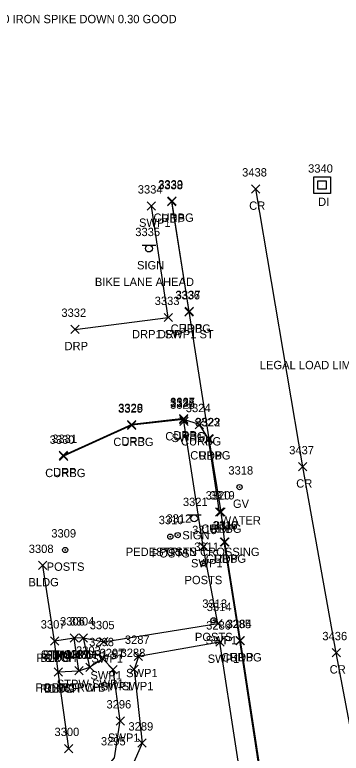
# Model space of a CAD drawing. Extents: x 1690689 to 1696275, y 438760 to 444007.
# Drawn here: x 1691020.6 to 1691099, y 442430.3 to 442607.7 of the extents above; entities that cross this region are included whole.
import ezdxf

# ---------------------------------------------------------------- set-up
doc = ezdxf.new("R2010")
doc.units = 0
for name, color, linetype in [('D_A', 7, 'Continuous'), ('D_I', 7, 'Continuous'), ('DS', 7, 'Continuous'), ('L_A', 7, 'Continuous'), ('L_I', 7, 'Continuous'), ('L_TIC', 7, 'Continuous'), ('LBC', 7, 'Continuous'), ('LBF', 7, 'Continuous'), ('LPST', 7, 'Continuous'), ('M_C', 7, 'Continuous'), ('P_A', 7, 'Continuous'), ('P_I', 7, 'Continuous'), ('P_TIC', 7, 'Continuous'), ('PET', 7, 'Continuous'), ('PRC', 7, 'Continuous'), ('R_A', 7, 'Continuous'), ('R_I', 7, 'Continuous'), ('R_TIC', 7, 'Continuous'), ('RC', 7, 'Continuous'), ('RDP', 7, 'Continuous'), ('RSW', 7, 'Continuous'), ('S_A', 7, 'Continuous'), ('S_C', 7, 'Continuous'), ('S_I', 7, 'Continuous'), ('SSGN', 7, 'Continuous'), ('U_A', 7, 'Continuous'), ('U_C', 7, 'Continuous'), ('U_I', 7, 'Continuous'), ('UWV', 7, 'Continuous')]:
    doc.layers.add(name, color=color, linetype=linetype)

msp = doc.modelspace()

# ---------------------------------------------------------------- linework, layer by layer
at = {"layer": 'DS'}
for p, q in [((1691092.35, 442568.77), (1691096.35, 442568.77)), ((1691092.35, 442564.77), (1691092.35, 442568.77)), ((1691093.35, 442565.77), (1691093.35, 442567.77)), ((1691093.35, 442567.77), (1691095.35, 442567.77)), ((1691095.35, 442567.77), (1691095.35, 442565.77)), ((1691096.35, 442568.77), (1691096.35, 442564.77)), ((1691094.35, 442566.77), (1691094.35, 442566.77)), ((1691094.35, 442566.77), (1691094.35, 442566.77)), ((1691096.35, 442564.77), (1691092.35, 442564.77)), ((1691095.35, 442565.77), (1691093.35, 442565.77))]:
    msp.add_line(p, q, dxfattribs=at)
at = {"layer": 'L_TIC'}
for points in [[(1691026.32, 442474.43), (1691028.32, 442476.43)], [(1691028.32, 442474.43), (1691026.32, 442476.43)], [(1691029.18, 442456.29), (1691031.18, 442458.29)], [(1691031.18, 442456.29), (1691029.18, 442458.29)], [(1691029.18, 442456.29), (1691031.18, 442458.29)], [(1691031.18, 442456.29), (1691029.18, 442458.29)], [(1691033.88, 442457.01), (1691035.88, 442459.01)], [(1691035.88, 442457.01), (1691033.88, 442459.01)], [(1691033.88, 442457.01), (1691035.88, 442459.01)], [(1691035.88, 442457.01), (1691033.88, 442459.01)], [(1691036.11, 442457.02), (1691038.11, 442459.02)], [(1691038.11, 442457.02), (1691036.11, 442459.02)], [(1691030.06, 442448.87), (1691032.06, 442450.87)], [(1691032.06, 442448.87), (1691030.06, 442450.87)], [(1691030.06, 442448.87), (1691032.06, 442450.87)], [(1691032.06, 442448.87), (1691030.06, 442450.87)], [(1691035.03, 442449.14), (1691037.03, 442451.14)], [(1691037.03, 442449.14), (1691035.03, 442451.14)], [(1691035.03, 442449.14), (1691037.03, 442451.14)], [(1691037.03, 442449.14), (1691035.03, 442451.14)], [(1691037.67, 442450), (1691039.67, 442452)], [(1691039.67, 442450), (1691037.67, 442452)], [(1691032.57, 442430.47), (1691034.57, 442432.47)], [(1691034.57, 442430.47), (1691032.57, 442432.47)]]:
    msp.add_lwpolyline(points, dxfattribs=at)
at = {"layer": 'LBC'}
msp.add_lwpolyline([(1691033.57, 442431.47), (1691031.06, 442449.87), (1691030.18, 442457.29), (1691027.32, 442475.43)], dxfattribs=at)
at = {"layer": 'LBF'}
for points in [[(1691031.06, 442449.87), (1691036.03, 442450.14), (1691034.88, 442458.01), (1691030.18, 442457.29)], [(1691036.03, 442450.14), (1691038.67, 442451), (1691037.11, 442458.02), (1691034.88, 442458.01)]]:
    msp.add_lwpolyline(points, dxfattribs=at)
at = {"layer": 'LPST'}
for centre, radius in [((1691057.95, 442482.35), 0.625), ((1691059.72, 442482.73), 0.625), ((1691059.72, 442482.73), 0.0833), ((1691057.95, 442482.35), 0.0833), ((1691032.74, 442479.15), 0.625), ((1691032.74, 442479.15), 0.0833), ((1691065.82, 442475.94), 0.625), ((1691065.82, 442475.94), 0.0833), ((1691068.31, 442462.27), 0.625), ((1691068.31, 442462.27), 0.0833)]:
    msp.add_circle(centre, radius, dxfattribs=at)
at = {"layer": 'P_TIC'}
for points in [[(1691077.44, 442564.84), (1691079.44, 442566.84)], [(1691079.44, 442564.84), (1691077.44, 442566.84)], [(1691057.28, 442561.77), (1691059.28, 442563.77)], [(1691059.28, 442561.77), (1691057.28, 442563.77)], [(1691061.5, 442535.43), (1691063.5, 442537.43)], [(1691063.5, 442535.43), (1691061.5, 442537.43)], [(1691066.3, 442504.82), (1691068.3, 442506.82)], [(1691068.3, 442504.82), (1691066.3, 442506.82)], [(1691088.73, 442498.13), (1691090.73, 442500.13)], [(1691090.73, 442498.13), (1691088.73, 442500.13)], [(1691069.15, 442487.28), (1691071.15, 442489.28)], [(1691071.15, 442487.28), (1691069.15, 442489.28)], [(1691070.06, 442480.04), (1691072.06, 442482.04)], [(1691072.06, 442480.04), (1691070.06, 442482.04)], [(1691073.78, 442456.41), (1691075.78, 442458.41)], [(1691075.78, 442456.41), (1691073.78, 442458.41)], [(1691096.75, 442453.48), (1691098.75, 442455.48)], [(1691098.75, 442453.48), (1691096.75, 442455.48)]]:
    msp.add_lwpolyline(points, dxfattribs=at)
at = {"layer": 'PET'}
msp.add_lwpolyline([(1691038.8, 442204.16), (1691104.65, 442231.56), (1691109.54, 442233.67), (1691112.1, 442237.28), (1691092.56, 442363.61), (1691091.57, 442368.06), (1691085.3, 442390.83), (1691082.87, 442404.72), (1691074.78, 442457.41), (1691071.06, 442481.04), (1691070.15, 442488.28), (1691067.3, 442505.82), (1691062.5, 442536.43), (1691058.28, 442562.77)], dxfattribs=at)
at = {"layer": 'PRC'}
msp.add_lwpolyline([(1691277.81, 441080.96), (1691253.5, 441214.94), (1691246.19, 441267.52), (1691239.79, 441327.83), (1691235.79, 441375.29), (1691233.27, 441422.2), (1691229.73, 441505.18), (1691226.6, 441557.92), (1691222.02, 441618.83), (1691218.57, 441657.04), (1691144.02, 442182.42), (1691112.43, 442376.83), (1691097.75, 442454.48), (1691089.73, 442499.13), (1691078.44, 442565.84)], dxfattribs=at)
at = {"layer": 'R_TIC'}
for points in [[(1691052.4, 442560.75), (1691054.4, 442562.75)], [(1691054.4, 442560.75), (1691052.4, 442562.75)], [(1691057.33, 442561.96), (1691059.33, 442563.96)], [(1691059.33, 442561.96), (1691057.33, 442563.96)], [(1691056.46, 442533.98), (1691058.46, 442535.98)], [(1691058.46, 442533.98), (1691056.46, 442535.98)], [(1691056.46, 442533.98), (1691058.46, 442535.98)], [(1691058.46, 442533.98), (1691056.46, 442535.98)], [(1691061.44, 442535.32), (1691063.44, 442537.32)], [(1691063.44, 442535.32), (1691061.44, 442537.32)], [(1691034.07, 442531.13), (1691036.07, 442533.13)], [(1691036.07, 442531.13), (1691034.07, 442533.13)], [(1691060.15, 442509.46), (1691062.15, 442511.46)], [(1691062.15, 442509.46), (1691060.15, 442511.46)], [(1691060.18, 442509.7), (1691062.18, 442511.7)], [(1691062.18, 442509.7), (1691060.18, 442511.7)], [(1691060.21, 442509.06), (1691062.21, 442511.06)], [(1691062.21, 442509.06), (1691060.21, 442511.06)], [(1691047.69, 442508.11), (1691049.69, 442510.11)], [(1691049.69, 442508.11), (1691047.69, 442510.11)], [(1691047.71, 442508.28), (1691049.71, 442510.28)], [(1691049.71, 442508.28), (1691047.71, 442510.28)], [(1691063.92, 442508.25), (1691065.92, 442510.25)], [(1691065.92, 442508.25), (1691063.92, 442510.25)], [(1691066.14, 442504.88), (1691068.14, 442506.88)], [(1691068.14, 442504.88), (1691066.14, 442506.88)], [(1691031.31, 442500.86), (1691033.31, 442502.86)], [(1691033.31, 442500.86), (1691031.31, 442502.86)], [(1691031.35, 442500.65), (1691033.35, 442502.65)], [(1691033.35, 442500.65), (1691031.35, 442502.65)], [(1691068.78, 442487.26), (1691070.78, 442489.26)], [(1691070.78, 442487.26), (1691068.78, 442489.26)], [(1691064.87, 442478.97), (1691066.87, 442480.97)], [(1691066.87, 442478.97), (1691064.87, 442480.97)], [(1691069.88, 442480.07), (1691071.88, 442482.07)], [(1691071.88, 442480.07), (1691069.88, 442482.07)], [(1691068.38, 442460.48), (1691070.38, 442462.48)], [(1691070.38, 442460.48), (1691068.38, 442462.48)], [(1691036.11, 442457.02), (1691038.11, 442459.02)], [(1691038.11, 442457.02), (1691036.11, 442459.02)], [(1691040.96, 442456.12), (1691042.96, 442458.12)], [(1691042.96, 442456.12), (1691040.96, 442458.12)], [(1691068.87, 442456.04), (1691070.87, 442458.04)], [(1691070.87, 442456.04), (1691068.87, 442458.04)], [(1691073.64, 442456.38), (1691075.64, 442458.38)], [(1691075.64, 442456.38), (1691073.64, 442458.38)], [(1691049.3, 442452.61), (1691051.3, 442454.61)], [(1691051.3, 442452.61), (1691049.3, 442454.61)], [(1691040.74, 442452.05), (1691042.74, 442454.05)], [(1691042.74, 442452.05), (1691040.74, 442454.05)], [(1691037.67, 442450), (1691039.67, 442452)], [(1691039.67, 442450), (1691037.67, 442452)], [(1691043.23, 442449.43), (1691045.23, 442451.43)], [(1691045.23, 442449.43), (1691043.23, 442451.43)], [(1691048.27, 442449.47), (1691050.27, 442451.47)], [(1691050.27, 442449.47), (1691048.27, 442451.47)], [(1691044.95, 442437.09), (1691046.95, 442439.09)], [(1691046.95, 442437.09), (1691044.95, 442439.09)], [(1691050.16, 442431.79), (1691052.16, 442433.79)], [(1691052.16, 442431.79), (1691050.16, 442433.79)]]:
    msp.add_lwpolyline(points, dxfattribs=at)
at = {"layer": 'RC'}
for points in [[(1691062.44, 442536.32), (1691058.33, 442562.96)], [(1691069.78, 442488.26), (1691067.14, 442505.88), (1691064.92, 442509.25), (1691061.15, 442510.46), (1691048.69, 442509.11), (1691032.35, 442501.65)], [(1691082.62, 442404.72), (1691074.64, 442457.38), (1691070.88, 442481.07)]]:
    msp.add_lwpolyline(points, dxfattribs=at)
at = {"layer": 'RDP'}
for points in [[(1691035.07, 442532.13), (1691057.46, 442534.98)], [(1691061.18, 442510.7), (1691048.71, 442509.28), (1691032.31, 442501.86)]]:
    msp.add_lwpolyline(points, dxfattribs=at)
at = {"layer": 'RSW'}
for points in [[(1691057.46, 442534.98), (1691053.4, 442561.75)], [(1691037.11, 442458.02), (1691041.96, 442457.12), (1691069.38, 442461.48), (1691065.87, 442479.97), (1691061.21, 442510.06)], [(1691038.68, 442399.86), (1691077.7, 442406.08), (1691069.87, 442457.04), (1691050.3, 442453.61), (1691049.27, 442450.47), (1691051.16, 442432.79), (1691047.39, 442423.99), (1691041.55, 442418.85), (1691036.29, 442416.44)], [(1691034.43, 442421.11), (1691039.98, 442423.82), (1691044.55, 442429.22), (1691045.95, 442438.09), (1691044.23, 442450.43), (1691041.74, 442453.05), (1691038.67, 442451)]]:
    msp.add_lwpolyline(points, dxfattribs=at)
at = {"layer": 'SSGN'}
for p, q in [((1691051.17, 442552.38), (1691054.5, 442552.38)), ((1691052.82, 442551.55), (1691052.82, 442551.55)), ((1691062.03, 442487.56), (1691065.37, 442487.56)), ((1691063.68, 442486.72), (1691063.68, 442486.72))]:
    msp.add_line(p, q, dxfattribs=at)
for centre in [(1691052.82, 442551.55), (1691063.68, 442486.72)]:
    msp.add_circle(centre, 0.833, dxfattribs=at)
at = {"layer": 'UWV'}
for radius in [0.625, 0.0833]:
    msp.add_circle((1691074.57, 442494.26), radius, dxfattribs=at)

# ---------------------------------------------------------------- texts
at = {"layer": 'D_A'}
msp.add_text('DI', height=2, dxfattribs=at).set_placement((1691093.41, 442561.77))
at = {"layer": 'D_I'}
msp.add_text('3340', height=2, dxfattribs=at).set_placement((1691091.01, 442569.77))
at = {"layer": 'L_A'}
for s, p in [('POSTS', (1691053.5, 442477.35)), ('POSTS', (1691055.26, 442477.73)), ('POSTS', (1691028.28, 442474.15)), ('BLDG', (1691023.91, 442470.43)), ('POSTS', (1691061.36, 442470.94)), ('POSTS', (1691063.85, 442457.27)), ('PORCH', (1691025.81, 442452.29)), ('BLDG', (1691026.77, 442452.29)), ('STPW SWP1 ST', (1691026.88, 442453.02)), ('STPW POR', (1691027.33, 442453.01)), ('PORCH', (1691030.51, 442453.01)), ('POR STPW ST', (1691025.61, 442445.14)), ('STPW SWP1', (1691030.7, 442446)), ('PORCH', (1691031.65, 442445.14)), ('PORCH', (1691026.68, 442444.87)), ('BLDG', (1691027.65, 442444.87))]:
    msp.add_text(s, height=2, dxfattribs=at).set_placement(p)
at = {"layer": 'L_I'}
for s, p in [('3310', (1691055.17, 442485.35)), ('3312', (1691057.03, 442485.73)), ('3309', (1691029.39, 442482.15)), ('3311', (1691063.69, 442478.94)), ('3308', (1691023.98, 442478.43)), ('3313', (1691065.62, 442465.27)), ('3307', (1691026.85, 442460.29)), ('3307', (1691026.85, 442460.29)), ('3306', (1691031.49, 442461.01)), ('3306', (1691031.49, 442461.01)), ('3304', (1691033.77, 442461.02)), ('3303', (1691035.33, 442454)), ('3301', (1691028.28, 442452.87)), ('3301', (1691028.28, 442452.87)), ('3302', (1691032.69, 442453.14)), ('3302', (1691032.69, 442453.14)), ('3300', (1691030.15, 442434.47))]:
    msp.add_text(s, height=2, dxfattribs=at).set_placement(p)
at = {"layer": 'M_C'}
msp.add_text('0.10 IRON SPIKE DOWN 0.30 GOOD', height=2, dxfattribs=at).set_placement((1691014.14, 442605.65))
at = {"layer": 'P_A'}
for s, p in [('CR', (1691076.87, 442560.84)), ('RDP', (1691055.77, 442557.77)), ('RDP', (1691059.99, 442531.43)), ('RDP', (1691064.79, 442500.82)), ('CR', (1691088.16, 442494.13)), ('RDP', (1691067.64, 442483.28)), ('RDP', (1691068.55, 442476.04)), ('RDP', (1691072.27, 442452.41)), ('CR', (1691096.18, 442449.48))]:
    msp.add_text(s, height=2, dxfattribs=at).set_placement(p)
at = {"layer": 'P_I'}
for s, p in [('3438', (1691075.18, 442568.84)), ('3338', (1691055.02, 442565.77)), ('3337', (1691059.24, 442539.43)), ('3322', (1691064.04, 442508.82)), ('3437', (1691086.47, 442502.13)), ('3319', (1691067.45, 442491.28)), ('3317', (1691068.36, 442484.04)), ('3284', (1691071.52, 442460.41)), ('3436', (1691094.43, 442457.48))]:
    msp.add_text(s, height=2, dxfattribs=at).set_placement(p)
at = {"layer": 'R_A'}
for s, p in [('CURBG', (1691053.91, 442557.96)), ('SWP1', (1691050.43, 442556.75)), ('CURBG', (1691058.02, 442531.32)), ('DRP1 SWP1 ST', (1691048.75, 442529.98)), ('DRP', (1691054.95, 442529.98)), ('DRP', (1691032.56, 442527.13)), ('CURBG', (1691056.74, 442505.46)), ('DRP', (1691058.67, 442505.7)), ('CURBG', (1691044.27, 442504.11)), ('DRP', (1691046.2, 442504.28)), ('SWP1', (1691058.25, 442505.06)), ('CURBG', (1691060.5, 442504.25)), ('CURBG', (1691062.73, 442500.88)), ('CURBG', (1691027.93, 442496.65)), ('DRP', (1691029.8, 442496.86)), ('CURBG', (1691065.37, 442483.26)), ('CURBG', (1691066.46, 442476.07)), ('SWP1', (1691062.91, 442474.97)), ('SWP1', (1691066.42, 442456.48)), ('STPW SWP1 ST', (1691026.88, 442453.02)), ('CURBG', (1691070.22, 442452.38)), ('SWP1', (1691039, 442452.12)), ('SWP1', (1691066.91, 442452.04)), ('SWP1', (1691038.78, 442448.05)), ('SWP1', (1691047.34, 442448.61)), ('STPW SWP1', (1691030.7, 442446)), ('SWP1', (1691041.26, 442445.43)), ('SWP1', (1691046.31, 442445.47)), ('SWP1', (1691042.99, 442433.09))]:
    msp.add_text(s, height=2, dxfattribs=at).set_placement(p)
at = {"layer": 'R_I'}
for s, p in [('3339', (1691055.06, 442565.96)), ('3334', (1691050.14, 442564.75)), ('3336', (1691059.12, 442539.32)), ('3333', (1691054.2, 442537.98)), ('3333', (1691054.2, 442537.98)), ('3332', (1691031.81, 442535.13)), ('3325', (1691057.89, 442513.46)), ('3326', (1691057.89, 442513.06)), ('3327', (1691057.92, 442513.7)), ('3329', (1691045.42, 442512.11)), ('3328', (1691045.45, 442512.28)), ('3324', (1691061.66, 442512.25)), ('3323', (1691063.88, 442508.88)), ('3330', (1691029, 442504.65)), ('3331', (1691029.62, 442504.86)), ('3320', (1691066.44, 442491.26)), ('3315', (1691063.18, 442482.97)), ('3316', (1691068.13, 442484.07)), ('3314', (1691066.68, 442464.48)), ('3304', (1691033.77, 442461.02)), ('3305', (1691038.62, 442460.12)), ('3286', (1691066.55, 442460.04)), ('3285', (1691071.38, 442460.38)), ('3298', (1691038.48, 442456.05)), ('3287', (1691047.04, 442456.61)), ('3303', (1691035.33, 442454)), ('3297', (1691040.97, 442453.43)), ('3288', (1691046.01, 442453.47)), ('3296', (1691042.63, 442441.09)), ('3289', (1691047.9, 442435.79)), ('3295', (1691041.29, 442432.22))]:
    msp.add_text(s, height=2, dxfattribs=at).set_placement(p)
at = {"layer": 'S_A'}
for p in [(1691049.96, 442546.53), (1691060.82, 442481.7)]:
    msp.add_text('SIGN', height=2, dxfattribs=at).set_placement(p)
at = {"layer": 'S_C'}
for s, p in [('BIKE LANE AHEAD', (1691039.85, 442542.53)), ('LEGAL LOAD LIMIT 24000 POUNDS/', (1691079.43, 442522.56)), ('PEDESTRIAN CROSSING', (1691047.26, 442477.7))]:
    msp.add_text(s, height=2, dxfattribs=at).set_placement(p)
at = {"layer": 'S_I'}
for s, p in [('3335', (1691049.54, 442554.53)), ('3321', (1691060.97, 442489.7))]:
    msp.add_text(s, height=2, dxfattribs=at).set_placement(p)
at = {"layer": 'U_A'}
msp.add_text('GV', height=2, dxfattribs=at).set_placement((1691072.98, 442489.26))
at = {"layer": 'U_C'}
msp.add_text('WATER', height=2, dxfattribs=at).set_placement((1691070.03, 442485.26))
at = {"layer": 'U_I'}
msp.add_text('3318', height=2, dxfattribs=at).set_placement((1691071.88, 442497.26))

doc.saveas('drawing.dxf')
